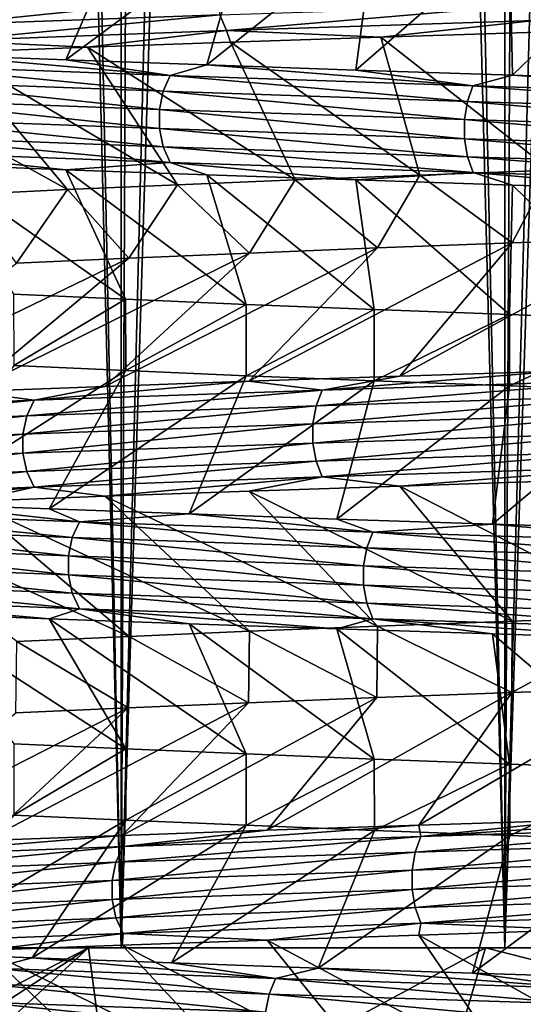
# Model space of a CAD drawing. Header units: metres. Extents: x -206 to 75, y -104 to 104.
# Tile 473 of 656: x -7.01 to -4.98, y -97.23 to -93.25. Entities that reach past the tile are written whole.
import ezdxf

# ---------------------------------------------------------------- set-up
doc = ezdxf.new("R2010")
doc.units = ezdxf.units.M
doc.layers.add('solid_01_1-CONSUMER_THERM_B_125288', color=7, linetype='CONTINUOUS')

msp = doc.modelspace()

# ---------------------------------------------------------------- linework, layer by layer
at = {"layer": 'solid_01_1-CONSUMER_THERM_B_125288'}
for points in [[(-5.839954, -66.670242, 36.33786), (-6.60177, -66.689018, 35.930511), (-6.599802, -97, 35.931637)], [(-5.839954, -66.670242, 36.33786), (-6.599802, -97, 35.931637), (-5.051296, -97, 36.695255)], [(-5.052819, -66.65136, 36.69463), (-5.839954, -66.670242, 36.33786), (-5.051296, -97, 36.695255)], [(-4.244166, -66.632355, 36.999081), (-5.052819, -66.65136, 36.69463), (-5.051296, -97, 36.695255)], [(-4.244166, -66.632355, 36.999081), (-5.051296, -97, 36.695255), (-3.416415, -97, 37.250221)], [(-7.335672, -66.707863, 35.473965), (-8.035554, -97, 34.972336), (-6.599802, -97, 35.931637)], [(-6.60177, -66.689018, 35.930511), (-7.335672, -66.707863, 35.473965), (-6.599802, -97, 35.931637)], [(-7.213043, -67.277962, 13.445046), (-6.599861, -97, 13.068396), (-8.0356, -97, 14.027699)], [(-7.213043, -67.277962, 13.445046), (-6.465989, -67.29705, 12.992133), (-6.599861, -97, 13.068396)], [(-6.465989, -67.29705, 12.992133), (-5.691119, -67.316277, 12.589871), (-6.599861, -97, 13.068396)], [(-5.691119, -67.316277, 12.589871), (-5.051363, -97, 12.304773), (-6.599861, -97, 13.068396)], [(-5.691119, -67.316277, 12.589871), (-4.890752, -67.335487, 12.239472), (-5.051363, -97, 12.304773)], [(-4.890752, -67.335487, 12.239472), (-4.069489, -67.354546, 11.94296), (-5.051363, -97, 12.304773)], [(-4.069489, -67.354546, 11.94296), (-3.416506, -97, 11.749804), (-5.051363, -97, 12.304773)], [(-6.582109, -92.856247, 17.929928), (-7.034412, -92.835686, 18.416658), (-7.359506, -93.396172, 17.236506)], [(-6.582109, -92.856247, 17.929928), (-7.359506, -93.396172, 17.236506), (-6.823453, -93.416687, 16.730478)], [(-6.09588, -92.876732, 17.47645), (-6.582109, -92.856247, 17.929928), (-6.823453, -93.416687, 16.730478)], [(-6.09588, -92.876732, 17.47645), (-6.823453, -93.416687, 16.730478), (-6.254491, -93.437187, 16.265385)], [(-5.578758, -92.897308, 17.059069), (-6.09588, -92.876732, 17.47645), (-6.254491, -93.437187, 16.265385)], [(-5.578758, -92.897308, 17.059069), (-6.254491, -93.437187, 16.265385), (-5.653071, -93.457787, 15.84167)], [(-5.033064, -92.918083, 16.679625), (-5.578758, -92.897308, 17.059069), (-5.653071, -93.457787, 15.84167)], [(-5.033064, -92.918083, 16.679625), (-5.653071, -93.457787, 15.84167), (-5.020918, -93.47847, 15.460626)], [(-4.461724, -92.938866, 16.340158), (-5.033064, -92.918083, 16.679625), (-5.020918, -93.47847, 15.460626)], [(-4.461724, -92.938866, 16.340158), (-5.020918, -93.47847, 15.460626), (-4.362541, -93.499115, 15.125165)], [(-7.344437, -93.202316, 31.963621), (-6.216105, -93.161377, 32.926575), (-7.3273, -93.275772, 31.946205)], [(-6.216105, -93.161377, 32.926575), (-6.201602, -93.234833, 32.906914), (-7.3273, -93.275772, 31.946205)], [(-6.201602, -93.234833, 32.906914), (-4.951858, -93.193893, 33.699181), (-6.174804, -93.29818, 32.870583)], [(-4.951858, -93.193893, 33.699181), (-4.930459, -93.257248, 33.659428), (-6.174804, -93.29818, 32.870583)], [(-7.3273, -93.275772, 31.946205), (-6.201602, -93.234833, 32.906914), (-7.295638, -93.339119, 31.91403)], [(-6.201602, -93.234833, 32.906914), (-6.174804, -93.29818, 32.870583), (-7.295638, -93.339119, 31.91403)], [(-6.174804, -93.29818, 32.870583), (-4.930459, -93.257248, 33.659428), (-5.552565, -93.324615, 33.223225)], [(-4.930459, -93.257248, 33.659428), (-4.919264, -93.304115, 33.595505), (-5.552565, -93.324615, 33.223225)], [(-7.295638, -93.339119, 31.91403), (-6.174804, -93.29818, 32.870583), (-6.736848, -93.36573, 32.344357)], [(-6.174804, -93.29818, 32.870583), (-6.159595, -93.345131, 32.805454), (-6.736848, -93.36573, 32.344357)], [(-6.174804, -93.29818, 32.870583), (-5.552565, -93.324615, 33.223225), (-6.159595, -93.345131, 32.805454)], [(-6.159595, -93.345131, 32.805454), (-5.552565, -93.324615, 33.223225), (-5.394771, -93.881157, 32.075386)], [(-5.552565, -93.324615, 33.223225), (-4.919264, -93.304115, 33.595505), (-4.866704, -93.861641, 32.424973)], [(-5.552565, -93.324615, 33.223225), (-4.866704, -93.861641, 32.424973), (-5.394771, -93.881157, 32.075386)], [(-7.295638, -93.339119, 31.91403), (-6.736848, -93.36573, 32.344357), (-7.279833, -93.386391, 31.84337)], [(-7.279833, -93.386391, 31.84337), (-6.736848, -93.36573, 32.344357), (-6.372573, -93.920357, 31.2735)], [(-6.736848, -93.36573, 32.344357), (-6.159595, -93.345131, 32.805454), (-5.897873, -93.900711, 31.690624)], [(-6.736848, -93.36573, 32.344357), (-5.897873, -93.900711, 31.690624), (-6.372573, -93.920357, 31.2735)], [(-6.159595, -93.345131, 32.805454), (-5.394771, -93.881157, 32.075386), (-5.897873, -93.900711, 31.690624)], [(-7.784535, -93.407051, 31.306362), (-7.279833, -93.386391, 31.84337), (-6.816836, -93.940071, 30.826195)], [(-7.784535, -93.407051, 31.306362), (-6.816836, -93.940071, 30.826195), (-7.2293, -93.959763, 30.350403)], [(-6.402884, -93.479874, 16.301609), (-7.359506, -93.396172, 17.236506), (-7.496563, -93.438934, 17.28891)], [(-6.402884, -93.479874, 16.301609), (-6.823453, -93.416687, 16.730478), (-7.359506, -93.396172, 17.236506)], [(-7.279833, -93.386391, 31.84337), (-6.372573, -93.920357, 31.2735), (-6.816836, -93.940071, 30.826195)], [(-7.496563, -93.438934, 17.28891), (-7.529025, -93.502335, 17.257685), (-6.43061, -93.543266, 16.266109)], [(-6.402884, -93.479874, 16.301609), (-7.496563, -93.438934, 17.28891), (-6.43061, -93.543266, 16.266109)], [(-6.402884, -93.479874, 16.301609), (-6.254491, -93.437187, 16.265385), (-6.823453, -93.416687, 16.730478)], [(-5.180059, -93.520805, 15.479693), (-6.254491, -93.437187, 16.265385), (-6.402884, -93.479874, 16.301609)], [(-5.180059, -93.520805, 15.479693), (-5.653071, -93.457787, 15.84167), (-6.254491, -93.437187, 16.265385)], [(-6.402884, -93.479874, 16.301609), (-6.43061, -93.543266, 16.266109), (-5.20249, -93.584206, 15.440635)], [(-5.180059, -93.520805, 15.479693), (-6.402884, -93.479874, 16.301609), (-5.20249, -93.584206, 15.440635)], [(-5.180059, -93.520805, 15.479693), (-5.020918, -93.47847, 15.460626), (-5.653071, -93.457787, 15.84167)], [(-3.853491, -93.561745, 14.838138), (-5.020918, -93.47847, 15.460626), (-5.180059, -93.520805, 15.479693)], [(-3.853491, -93.561745, 14.838138), (-4.362541, -93.499115, 15.125165), (-5.020918, -93.47847, 15.460626)], [(-7.529025, -93.502335, 17.257685), (-7.546558, -93.575829, 17.240816), (-6.445585, -93.61676, 16.246931)], [(-6.43061, -93.543266, 16.266109), (-7.529025, -93.502335, 17.257685), (-6.445585, -93.61676, 16.246931)], [(-5.180059, -93.520805, 15.479693), (-5.20249, -93.584206, 15.440635), (-3.870177, -93.625137, 14.796303)], [(-3.853491, -93.561745, 14.838138), (-5.180059, -93.520805, 15.479693), (-3.870177, -93.625137, 14.796303)], [(-6.43061, -93.543266, 16.266109), (-6.445585, -93.61676, 16.246931), (-5.214605, -93.6577, 15.419536)], [(-5.20249, -93.584206, 15.440635), (-6.43061, -93.543266, 16.266109), (-5.214605, -93.6577, 15.419536)], [(-7.546558, -93.575829, 17.240816), (-7.546512, -93.652618, 17.240858), (-6.445545, -93.693558, 16.246979)], [(-6.445585, -93.61676, 16.246931), (-7.546558, -93.575829, 17.240816), (-6.445545, -93.693558, 16.246979)], [(-5.20249, -93.584206, 15.440635), (-5.214605, -93.6577, 15.419536), (-3.87919, -93.698631, 14.773702)], [(-3.870177, -93.625137, 14.796303), (-5.20249, -93.584206, 15.440635), (-3.87919, -93.698631, 14.773702)], [(-6.445585, -93.61676, 16.246931), (-6.445545, -93.693558, 16.246979), (-5.214572, -93.734489, 15.419588)], [(-5.214605, -93.6577, 15.419536), (-6.445585, -93.61676, 16.246931), (-5.214572, -93.734489, 15.419588)], [(-7.546512, -93.652618, 17.240858), (-7.528895, -93.726082, 17.257801), (-6.430498, -93.767021, 16.266245)], [(-6.445545, -93.693558, 16.246979), (-7.546512, -93.652618, 17.240858), (-6.430498, -93.767021, 16.266245)], [(-5.214605, -93.6577, 15.419536), (-5.214572, -93.734489, 15.419588), (-3.879164, -93.775429, 14.773759)], [(-3.87919, -93.698631, 14.773702), (-5.214605, -93.6577, 15.419536), (-3.879164, -93.775429, 14.773759)], [(-7.528895, -93.726082, 17.257801), (-7.496371, -93.789413, 17.289087), (-6.402719, -93.830345, 16.301813)], [(-6.430498, -93.767021, 16.266245), (-7.528895, -93.726082, 17.257801), (-6.402719, -93.830345, 16.301813)], [(-6.445545, -93.693558, 16.246979), (-6.430498, -93.767021, 16.266245), (-5.202398, -93.807961, 15.440785)], [(-5.214572, -93.734489, 15.419588), (-6.445545, -93.693558, 16.246979), (-5.202398, -93.807961, 15.440785)], [(-6.430498, -93.767021, 16.266245), (-6.402719, -93.830345, 16.301813), (-5.179925, -93.871284, 15.479918)], [(-5.202398, -93.807961, 15.440785), (-6.430498, -93.767021, 16.266245), (-5.179925, -93.871284, 15.479918)], [(-5.214572, -93.734489, 15.419588), (-5.202398, -93.807961, 15.440785), (-3.870107, -93.8489, 14.796464)], [(-3.879164, -93.775429, 14.773759), (-5.214572, -93.734489, 15.419588), (-3.870107, -93.8489, 14.796464)], [(-7.496371, -93.789413, 17.289087), (-7.359511, -93.839317, 17.236511), (-6.823445, -93.859978, 16.730473)], [(-6.402719, -93.830345, 16.301813), (-7.496371, -93.789413, 17.289087), (-6.823445, -93.859978, 16.730473)], [(-5.202398, -93.807961, 15.440785), (-5.179925, -93.871284, 15.479918), (-3.85339, -93.912216, 14.83838)], [(-3.870107, -93.8489, 14.796464), (-5.202398, -93.807961, 15.440785), (-3.85339, -93.912216, 14.83838)], [(-7.359511, -93.839317, 17.236511), (-7.034665, -94.361786, 18.41695), (-6.582357, -94.3825, 17.930178)], [(-6.823445, -93.859978, 16.730473), (-7.359511, -93.839317, 17.236511), (-6.582357, -94.3825, 17.930178)], [(-6.402719, -93.830345, 16.301813), (-6.823445, -93.859978, 16.730473), (-6.254479, -93.880539, 16.265375)], [(-6.402719, -93.830345, 16.301813), (-6.254479, -93.880539, 16.265375), (-5.653064, -93.901039, 15.841664)], [(-5.179925, -93.871284, 15.479918), (-6.402719, -93.830345, 16.301813), (-5.653064, -93.901039, 15.841664)], [(-6.823445, -93.859978, 16.730473), (-6.582357, -94.3825, 17.930178), (-6.096144, -94.403313, 17.476681)], [(-6.254479, -93.880539, 16.265375), (-6.823445, -93.859978, 16.730473), (-6.096144, -94.403313, 17.476681)], [(-6.254479, -93.880539, 16.265375), (-6.096144, -94.403313, 17.476681), (-5.579033, -94.424004, 17.059275)], [(-5.653064, -93.901039, 15.841664), (-6.254479, -93.880539, 16.265375), (-5.579033, -94.424004, 17.059275)], [(-5.565739, -94.175659, 31.950674), (-5.897873, -93.900711, 31.690624), (-5.394771, -93.881157, 32.075386)], [(-5.179925, -93.871284, 15.479918), (-5.653064, -93.901039, 15.841664), (-5.02093, -93.921585, 15.46063)], [(-5.565739, -94.175659, 31.950674), (-5.394771, -93.881157, 32.075386), (-5.02236, -94.154968, 32.327255)], [(-5.02236, -94.154968, 32.327255), (-5.394771, -93.881157, 32.075386), (-4.866704, -93.861641, 32.424973)], [(-5.179925, -93.871284, 15.479918), (-5.02093, -93.921585, 15.46063), (-4.362564, -93.942215, 15.125176)], [(-3.85339, -93.912216, 14.83838), (-5.179925, -93.871284, 15.479918), (-4.362564, -93.942215, 15.125176)], [(-5.02236, -94.154968, 32.327255), (-4.866704, -93.861641, 32.424973), (-4.454109, -94.134453, 32.664001)], [(-6.568721, -94.216927, 31.083456), (-6.816836, -93.940071, 30.826195), (-6.372573, -93.920357, 31.2735)], [(-6.568721, -94.216927, 31.083456), (-6.372573, -93.920357, 31.2735), (-6.082061, -94.196342, 31.535519)], [(-6.082061, -94.196342, 31.535519), (-6.372573, -93.920357, 31.2735), (-5.897873, -93.900711, 31.690624)], [(-6.082061, -94.196342, 31.535519), (-5.897873, -93.900711, 31.690624), (-5.565739, -94.175659, 31.950674)], [(-5.653064, -93.901039, 15.841664), (-5.579033, -94.424004, 17.059275), (-5.033338, -94.444519, 16.679802)], [(-5.02093, -93.921585, 15.46063), (-5.653064, -93.901039, 15.841664), (-5.033338, -94.444519, 16.679802)], [(-5.02093, -93.921585, 15.46063), (-5.033338, -94.444519, 16.679802), (-4.461993, -94.465012, 16.340305)], [(-4.362564, -93.942215, 15.125176), (-5.02093, -93.921585, 15.46063), (-4.461993, -94.465012, 16.340305)], [(-7.022182, -94.237411, 30.597456), (-7.2293, -93.959763, 30.350403), (-6.816836, -93.940071, 30.826195)], [(-7.022182, -94.237411, 30.597456), (-6.816836, -93.940071, 30.826195), (-6.568721, -94.216927, 31.083456)], [(-5.02236, -94.154968, 32.327255), (-5.474915, -94.693016, 33.272255), (-6.084896, -94.713638, 32.860435)], [(-5.565739, -94.175659, 31.950674), (-5.02236, -94.154968, 32.327255), (-6.084896, -94.713638, 32.860435)], [(-4.454109, -94.134453, 32.664001), (-4.838365, -94.672508, 33.638725), (-5.474915, -94.693016, 33.272255)], [(-5.02236, -94.154968, 32.327255), (-4.454109, -94.134453, 32.664001), (-5.474915, -94.693016, 33.272255)], [(-6.082061, -94.196342, 31.535519), (-6.666002, -94.734322, 32.404667), (-7.213684, -94.754959, 31.908272)], [(-6.568721, -94.216927, 31.083456), (-6.082061, -94.196342, 31.535519), (-7.213684, -94.754959, 31.908272)], [(-5.565739, -94.175659, 31.950674), (-6.084896, -94.713638, 32.860435), (-6.666002, -94.734322, 32.404667)], [(-6.082061, -94.196342, 31.535519), (-5.565739, -94.175659, 31.950674), (-6.666002, -94.734322, 32.404667)], [(-6.568721, -94.216927, 31.083456), (-7.213684, -94.754959, 31.908272), (-7.723838, -94.775505, 31.375023)], [(-7.022182, -94.237411, 30.597456), (-6.568721, -94.216927, 31.083456), (-7.723838, -94.775505, 31.375023)], [(-7.034261, -94.649971, 18.416483), (-6.582357, -94.3825, 17.930178), (-7.034665, -94.361786, 18.41695)], [(-6.582099, -94.67057, 17.929918), (-6.582357, -94.3825, 17.930178), (-7.034261, -94.649971, 18.416483)], [(-6.582099, -94.67057, 17.929918), (-6.096144, -94.403313, 17.476681), (-6.582357, -94.3825, 17.930178)], [(-6.096053, -94.691055, 17.476601), (-6.096144, -94.403313, 17.476681), (-6.582099, -94.67057, 17.929918)], [(-6.096053, -94.691055, 17.476601), (-5.579033, -94.424004, 17.059275), (-6.096144, -94.403313, 17.476681)], [(-5.578787, -94.711586, 17.05909), (-5.579033, -94.424004, 17.059275), (-6.096053, -94.691055, 17.476601)], [(-5.578787, -94.711586, 17.05909), (-5.033338, -94.444519, 16.679802), (-5.579033, -94.424004, 17.059275)], [(-5.032782, -94.732338, 16.679443), (-5.033338, -94.444519, 16.679802), (-5.578787, -94.711586, 17.05909)], [(-5.032782, -94.732338, 16.679443), (-4.461993, -94.465012, 16.340305), (-5.033338, -94.444519, 16.679802)], [(-4.461521, -94.753128, 16.340048), (-4.461993, -94.465012, 16.340305), (-5.032782, -94.732338, 16.679443)], [(-6.582099, -94.67057, 17.929918), (-7.034261, -94.649971, 18.416483), (-7.424067, -95.207901, 17.302589)], [(-6.582099, -94.67057, 17.929918), (-7.424067, -95.207901, 17.302589), (-6.891512, -95.22847, 16.790894)], [(-6.096053, -94.691055, 17.476601), (-6.582099, -94.67057, 17.929918), (-6.891512, -95.22847, 16.790894)], [(-5.78863, -94.748878, 33.142857), (-5.474915, -94.693016, 33.272255), (-4.838365, -94.672508, 33.638725)], [(-5.78863, -94.748878, 33.142857), (-4.838365, -94.672508, 33.638725), (-4.509456, -94.707947, 33.873848)], [(-6.951441, -94.789818, 32.237831), (-6.666002, -94.734322, 32.404667), (-6.084896, -94.713638, 32.860435)], [(-6.951441, -94.789818, 32.237831), (-6.084896, -94.713638, 32.860435), (-5.78863, -94.748878, 33.142857)], [(-6.096053, -94.691055, 17.476601), (-6.891512, -95.22847, 16.790894), (-6.326274, -95.248947, 16.320427)], [(-5.578787, -94.711586, 17.05909), (-6.096053, -94.691055, 17.476601), (-6.326274, -95.248947, 16.320427)], [(-5.578787, -94.711586, 17.05909), (-6.326274, -95.248947, 16.320427), (-5.729654, -95.269485, 15.892052)], [(-5.78863, -94.748878, 33.142857), (-6.084896, -94.713638, 32.860435), (-5.474915, -94.693016, 33.272255)], [(-4.509456, -94.707947, 33.873848), (-4.52897, -94.771286, 33.914413), (-5.813679, -94.812225, 33.180256)], [(-5.78863, -94.748878, 33.142857), (-4.509456, -94.707947, 33.873848), (-5.813679, -94.812225, 33.180256)], [(-5.032782, -94.732338, 16.679443), (-5.578787, -94.711586, 17.05909), (-5.729654, -95.269485, 15.892052)], [(-7.97545, -94.83075, 31.178308), (-7.213684, -94.754959, 31.908272), (-6.951441, -94.789818, 32.237831)], [(-6.951441, -94.789818, 32.237831), (-7.213684, -94.754959, 31.908272), (-6.666002, -94.734322, 32.404667)], [(-5.78863, -94.748878, 33.142857), (-5.813679, -94.812225, 33.180256), (-6.981521, -94.853157, 32.271313)], [(-6.951441, -94.789818, 32.237831), (-5.78863, -94.748878, 33.142857), (-6.981521, -94.853157, 32.271313)], [(-5.032782, -94.732338, 16.679443), (-5.729654, -95.269485, 15.892052), (-5.101588, -95.290146, 15.505837)], [(-4.461521, -94.753128, 16.340048), (-5.032782, -94.732338, 16.679443), (-5.101588, -95.290146, 15.505837)], [(-4.461521, -94.753128, 16.340048), (-5.101588, -95.290146, 15.505837), (-4.446259, -95.310822, 15.164596)], [(-6.951441, -94.789818, 32.237831), (-6.981521, -94.853157, 32.271313), (-8.009959, -94.894089, 31.207207)], [(-7.97545, -94.83075, 31.178308), (-6.951441, -94.789818, 32.237831), (-8.009959, -94.894089, 31.207207)], [(-4.52897, -94.771286, 33.914413), (-4.539528, -94.84481, 33.936359), (-5.827232, -94.88575, 33.200493)], [(-5.813679, -94.812225, 33.180256), (-4.52897, -94.771286, 33.914413), (-5.827232, -94.88575, 33.200493)], [(-5.813679, -94.812225, 33.180256), (-5.827232, -94.88575, 33.200493), (-6.997797, -94.926682, 32.289429)], [(-6.981521, -94.853157, 32.271313), (-5.813679, -94.812225, 33.180256), (-6.997797, -94.926682, 32.289429)], [(-6.981521, -94.853157, 32.271313), (-6.997797, -94.926682, 32.289429), (-8.028634, -94.967621, 31.222841)], [(-8.009959, -94.894089, 31.207207), (-6.981521, -94.853157, 32.271313), (-8.028634, -94.967621, 31.222841)], [(-5.827232, -94.88575, 33.200493), (-4.539528, -94.84481, 33.936359), (-5.827199, -94.962585, 33.200436)], [(-4.539528, -94.84481, 33.936359), (-4.539503, -94.921654, 33.936298), (-5.827199, -94.962585, 33.200436)], [(-6.997797, -94.926682, 32.289429), (-5.827232, -94.88575, 33.200493), (-6.997756, -95.003525, 32.289379)], [(-5.827232, -94.88575, 33.200493), (-5.827199, -94.962585, 33.200436), (-6.997756, -95.003525, 32.289379)], [(-5.827199, -94.962585, 33.200436), (-4.539503, -94.921654, 33.936298), (-5.813582, -95.036087, 33.180103)], [(-4.539503, -94.921654, 33.936298), (-4.528896, -94.995148, 33.914249), (-5.813582, -95.036087, 33.180103)], [(-8.028634, -94.967621, 31.222841), (-6.997797, -94.926682, 32.289429), (-8.028586, -95.044464, 31.222797)], [(-6.997797, -94.926682, 32.289429), (-6.997756, -95.003525, 32.289379), (-8.028586, -95.044464, 31.222797)], [(-6.997756, -95.003525, 32.289379), (-5.827199, -94.962585, 33.200436), (-6.981403, -95.077026, 32.271175)], [(-5.827199, -94.962585, 33.200436), (-5.813582, -95.036087, 33.180103), (-6.981403, -95.077026, 32.271175)], [(-5.813582, -95.036087, 33.180103), (-4.528896, -94.995148, 33.914249), (-5.788487, -95.09935, 33.142635)], [(-4.528896, -94.995148, 33.914249), (-4.509346, -95.058411, 33.873611), (-5.788487, -95.09935, 33.142635)], [(-8.028586, -95.044464, 31.222797), (-6.997756, -95.003525, 32.289379), (-8.009824, -95.117966, 31.207085)], [(-6.997756, -95.003525, 32.289379), (-6.981403, -95.077026, 32.271175), (-8.009824, -95.117966, 31.207085)], [(-6.981403, -95.077026, 32.271175), (-5.813582, -95.036087, 33.180103), (-6.951268, -95.140282, 32.237633)], [(-5.813582, -95.036087, 33.180103), (-5.788487, -95.09935, 33.142635), (-6.951268, -95.140282, 32.237633)], [(-8.009824, -95.117966, 31.207085), (-6.981403, -95.077026, 32.271175), (-7.97525, -95.181221, 31.178135)], [(-6.981403, -95.077026, 32.271175), (-6.951268, -95.140282, 32.237633), (-7.97525, -95.181221, 31.178135)], [(-5.788487, -95.09935, 33.142635), (-4.509346, -95.058411, 33.873611), (-5.474897, -95.136353, 33.272266)], [(-4.509346, -95.058411, 33.873611), (-4.838346, -95.115822, 33.638737), (-5.474897, -95.136353, 33.272266)], [(-6.951268, -95.140282, 32.237633), (-5.788487, -95.09935, 33.142635), (-6.665956, -95.177422, 32.404705)], [(-5.788487, -95.09935, 33.142635), (-6.084867, -95.156853, 32.860455), (-6.665956, -95.177422, 32.404705)], [(-5.788487, -95.09935, 33.142635), (-5.474897, -95.136353, 33.272266), (-6.084867, -95.156853, 32.860455)], [(-5.474897, -95.136353, 33.272266), (-4.838346, -95.115822, 33.638737), (-4.454301, -95.661125, 32.663895)], [(-7.97525, -95.181221, 31.178135), (-6.951268, -95.140282, 32.237633), (-7.723812, -95.21875, 31.37505)], [(-6.951268, -95.140282, 32.237633), (-7.213638, -95.198067, 31.908316), (-7.723812, -95.21875, 31.37505)], [(-6.951268, -95.140282, 32.237633), (-6.665956, -95.177422, 32.404705), (-7.213638, -95.198067, 31.908316)], [(-6.665956, -95.177422, 32.404705), (-6.084867, -95.156853, 32.860455), (-5.565766, -95.702003, 31.950655)], [(-6.084867, -95.156853, 32.860455), (-5.474897, -95.136353, 33.272266), (-5.022463, -95.681641, 32.327187)], [(-6.084867, -95.156853, 32.860455), (-5.022463, -95.681641, 32.327187), (-5.565766, -95.702003, 31.950655)], [(-5.474897, -95.136353, 33.272266), (-4.454301, -95.661125, 32.663895), (-5.022463, -95.681641, 32.327187)], [(-7.723812, -95.21875, 31.37505), (-7.213638, -95.198067, 31.908316), (-6.568687, -95.743134, 31.08349)], [(-7.213638, -95.198067, 31.908316), (-6.665956, -95.177422, 32.404705), (-6.082038, -95.722466, 31.53554)], [(-7.213638, -95.198067, 31.908316), (-6.082038, -95.722466, 31.53554), (-6.568687, -95.743134, 31.08349)], [(-6.665956, -95.177422, 32.404705), (-5.565766, -95.702003, 31.950655), (-6.082038, -95.722466, 31.53554)], [(-6.768394, -95.281044, 16.600964), (-7.424067, -95.207901, 17.302589), (-7.816298, -95.240112, 17.636894)], [(-7.723812, -95.21875, 31.37505), (-6.568687, -95.743134, 31.08349), (-7.022158, -95.763931, 30.597483)], [(-6.768394, -95.281044, 16.600964), (-6.891512, -95.22847, 16.790894), (-7.424067, -95.207901, 17.302589)], [(-6.768394, -95.281044, 16.600964), (-6.326274, -95.248947, 16.320427), (-6.891512, -95.22847, 16.790894)], [(-7.816298, -95.240112, 17.636894), (-7.850113, -95.303429, 17.607204), (-6.797674, -95.344368, 16.566792)], [(-6.768394, -95.281044, 16.600964), (-7.816298, -95.240112, 17.636894), (-6.797674, -95.344368, 16.566792)], [(-5.584536, -95.321983, 15.723974), (-6.326274, -95.248947, 16.320427), (-6.768394, -95.281044, 16.600964)], [(-5.584536, -95.321983, 15.723974), (-5.729654, -95.269485, 15.892052), (-6.326274, -95.248947, 16.320427)], [(-5.584536, -95.321983, 15.723974), (-5.101588, -95.290146, 15.505837), (-5.729654, -95.269485, 15.892052)], [(-7.850113, -95.303429, 17.607204), (-7.868418, -95.376968, 17.591129), (-6.813526, -95.417908, 16.54829)], [(-6.797674, -95.344368, 16.566792), (-7.850113, -95.303429, 17.607204), (-6.813526, -95.417908, 16.54829)], [(-6.768394, -95.281044, 16.600964), (-6.797674, -95.344368, 16.566792), (-5.608695, -95.3853, 15.686009)], [(-5.584536, -95.321983, 15.723974), (-6.768394, -95.281044, 16.600964), (-5.608695, -95.3853, 15.686009)], [(-4.288257, -95.362915, 15.02331), (-5.101588, -95.290146, 15.505837), (-5.584536, -95.321983, 15.723974)], [(-4.288257, -95.362915, 15.02331), (-4.446259, -95.310822, 15.164596), (-5.101588, -95.290146, 15.505837)], [(-6.797674, -95.344368, 16.566792), (-6.813526, -95.417908, 16.54829), (-5.621774, -95.458839, 15.665454)], [(-5.608695, -95.3853, 15.686009), (-6.797674, -95.344368, 16.566792), (-5.621774, -95.458839, 15.665454)], [(-5.584536, -95.321983, 15.723974), (-5.608695, -95.3853, 15.686009), (-4.306808, -95.426231, 14.982315)], [(-4.288257, -95.362915, 15.02331), (-5.584536, -95.321983, 15.723974), (-4.306808, -95.426231, 14.982315)], [(-7.868418, -95.376968, 17.591129), (-7.868368, -95.453827, 17.591169), (-6.813481, -95.494766, 16.548338)], [(-6.813526, -95.417908, 16.54829), (-7.868418, -95.376968, 17.591129), (-6.813481, -95.494766, 16.548338)], [(-5.608695, -95.3853, 15.686009), (-5.621774, -95.458839, 15.665454), (-4.316851, -95.499779, 14.960117)], [(-4.306808, -95.426231, 14.982315), (-5.608695, -95.3853, 15.686009), (-4.316851, -95.499779, 14.960117)], [(-6.813526, -95.417908, 16.54829), (-6.813481, -95.494766, 16.548338), (-5.621737, -95.535698, 15.665507)], [(-5.621774, -95.458839, 15.665454), (-6.813526, -95.417908, 16.54829), (-5.621737, -95.535698, 15.665507)], [(-7.868368, -95.453827, 17.591169), (-7.849972, -95.527344, 17.607321), (-6.797551, -95.568275, 16.566927)], [(-6.813481, -95.494766, 16.548338), (-7.868368, -95.453827, 17.591169), (-6.797551, -95.568275, 16.566927)], [(-5.621774, -95.458839, 15.665454), (-5.621737, -95.535698, 15.665507), (-4.316822, -95.576637, 14.960176)], [(-4.316851, -95.499779, 14.960117), (-5.621774, -95.458839, 15.665454), (-4.316822, -95.576637, 14.960176)], [(-6.813481, -95.494766, 16.548338), (-6.797551, -95.568275, 16.566927), (-5.608592, -95.609215, 15.686162)], [(-5.621737, -95.535698, 15.665507), (-6.813481, -95.494766, 16.548338), (-5.608592, -95.609215, 15.686162)], [(-7.849972, -95.527344, 17.607321), (-7.816096, -95.590576, 17.637066), (-6.768218, -95.631508, 16.60116)], [(-6.797551, -95.568275, 16.566927), (-7.849972, -95.527344, 17.607321), (-6.768218, -95.631508, 16.60116)], [(-5.621737, -95.535698, 15.665507), (-5.608592, -95.609215, 15.686162), (-4.306728, -95.650154, 14.982481)], [(-4.316822, -95.576637, 14.960176), (-5.621737, -95.535698, 15.665507), (-4.306728, -95.650154, 14.982481)], [(-7.816096, -95.590576, 17.637066), (-7.424114, -95.651001, 17.302637), (-6.891541, -95.671692, 16.79092)], [(-6.768218, -95.631508, 16.60116), (-7.816096, -95.590576, 17.637066), (-6.891541, -95.671692, 16.79092)], [(-6.797551, -95.568275, 16.566927), (-6.768218, -95.631508, 16.60116), (-5.584391, -95.672447, 15.724195)], [(-5.608592, -95.609215, 15.686162), (-6.797551, -95.568275, 16.566927), (-5.584391, -95.672447, 15.724195)], [(-6.768218, -95.631508, 16.60116), (-6.891541, -95.671692, 16.79092), (-6.326287, -95.692299, 16.320436)], [(-6.768218, -95.631508, 16.60116), (-6.326287, -95.692299, 16.320436), (-5.729664, -95.712791, 15.892057)], [(-5.584391, -95.672447, 15.724195), (-6.768218, -95.631508, 16.60116), (-5.729664, -95.712791, 15.892057)], [(-5.608592, -95.609215, 15.686162), (-5.584391, -95.672447, 15.724195), (-4.288144, -95.713379, 15.02355)], [(-4.306728, -95.650154, 14.982481), (-5.608592, -95.609215, 15.686162), (-4.288144, -95.713379, 15.02355)], [(-7.424114, -95.651001, 17.302637), (-7.03405, -96.176109, 18.416239), (-6.581838, -96.19677, 17.929657)], [(-6.891541, -95.671692, 16.79092), (-7.424114, -95.651001, 17.302637), (-6.581838, -96.19677, 17.929657)], [(-6.891541, -95.671692, 16.79092), (-6.581838, -96.19677, 17.929657), (-6.095792, -96.217567, 17.476374)], [(-6.326287, -95.692299, 16.320436), (-6.891541, -95.671692, 16.79092), (-6.095792, -96.217567, 17.476374)], [(-5.584391, -95.672447, 15.724195), (-5.729664, -95.712791, 15.892057), (-5.101606, -95.733315, 15.505846)], [(-5.584391, -95.672447, 15.724195), (-5.101606, -95.733315, 15.505846), (-4.446294, -95.753906, 15.164612)], [(-4.288144, -95.713379, 15.02355), (-5.584391, -95.672447, 15.724195), (-4.446294, -95.753906, 15.164612)], [(-5.02273, -95.969246, 32.327015), (-5.022463, -95.681641, 32.327187), (-4.454301, -95.661125, 32.663895)], [(-5.02273, -95.969246, 32.327015), (-4.454301, -95.661125, 32.663895), (-4.451464, -95.948677, 32.665443)], [(-6.326287, -95.692299, 16.320436), (-6.095792, -96.217567, 17.476374), (-5.578514, -96.238319, 17.058886)], [(-5.729664, -95.712791, 15.892057), (-6.326287, -95.692299, 16.320436), (-5.578514, -96.238319, 17.058886)], [(-5.568539, -95.990005, 31.948582), (-6.082038, -95.722466, 31.53554), (-5.565766, -95.702003, 31.950655)], [(-5.729664, -95.712791, 15.892057), (-5.578514, -96.238319, 17.058886), (-5.032497, -96.258881, 16.67926)], [(-5.101606, -95.733315, 15.505846), (-5.729664, -95.712791, 15.892057), (-5.032497, -96.258881, 16.67926)], [(-5.568539, -95.990005, 31.948582), (-5.565766, -95.702003, 31.950655), (-5.02273, -95.969246, 32.327015)], [(-5.02273, -95.969246, 32.327015), (-5.565766, -95.702003, 31.950655), (-5.022463, -95.681641, 32.327187)], [(-6.572331, -96.031403, 31.079853), (-7.022158, -95.763931, 30.597483), (-6.568687, -95.743134, 31.08349)], [(-6.572331, -96.031403, 31.079853), (-6.568687, -95.743134, 31.08349), (-6.085947, -96.010773, 31.532158)], [(-6.085947, -96.010773, 31.532158), (-6.568687, -95.743134, 31.08349), (-6.082038, -95.722466, 31.53554)], [(-6.085947, -96.010773, 31.532158), (-6.082038, -95.722466, 31.53554), (-5.568539, -95.990005, 31.948582)], [(-5.101606, -95.733315, 15.505846), (-5.032497, -96.258881, 16.67926), (-4.461215, -96.279358, 16.33988)], [(-4.446294, -95.753906, 15.164612), (-5.101606, -95.733315, 15.505846), (-4.461215, -96.279358, 16.33988)], [(-7.025046, -96.05188, 30.594154), (-7.022158, -95.763931, 30.597483), (-6.572331, -96.031403, 31.079853)], [(-4.451464, -95.948677, 32.665443), (-4.757998, -96.484291, 33.680721), (-5.398463, -96.504784, 33.319538)], [(-5.02273, -95.969246, 32.327015), (-4.451464, -95.948677, 32.665443), (-5.398463, -96.504784, 33.319538)], [(-5.568539, -95.990005, 31.948582), (-6.011443, -96.52536, 32.913521), (-6.595772, -96.546036, 32.463428)], [(-6.085947, -96.010773, 31.532158), (-5.568539, -95.990005, 31.948582), (-6.595772, -96.546036, 32.463428)], [(-5.02273, -95.969246, 32.327015), (-5.398463, -96.504784, 33.319538), (-6.011443, -96.52536, 32.913521)], [(-5.568539, -95.990005, 31.948582), (-5.02273, -95.969246, 32.327015), (-6.011443, -96.52536, 32.913521)], [(-6.572331, -96.031403, 31.079853), (-7.147559, -96.566689, 31.972046), (-7.662988, -96.58728, 31.442654)], [(-7.025046, -96.05188, 30.594154), (-6.572331, -96.031403, 31.079853), (-7.662988, -96.58728, 31.442654)], [(-6.085947, -96.010773, 31.532158), (-6.595772, -96.546036, 32.463428), (-7.147559, -96.566689, 31.972046)], [(-6.572331, -96.031403, 31.079853), (-6.085947, -96.010773, 31.532158), (-7.147559, -96.566689, 31.972046)], [(-7.033713, -96.464264, 18.41585), (-6.581838, -96.19677, 17.929657), (-7.03405, -96.176109, 18.416239)], [(-6.581212, -96.484917, 17.929029), (-6.581838, -96.19677, 17.929657), (-7.033713, -96.464264, 18.41585)], [(-6.581212, -96.484917, 17.929029), (-6.095792, -96.217567, 17.476374), (-6.581838, -96.19677, 17.929657)], [(-6.095251, -96.505417, 17.475904), (-6.095792, -96.217567, 17.476374), (-6.581212, -96.484917, 17.929029)], [(-6.095251, -96.505417, 17.475904), (-5.578514, -96.238319, 17.058886), (-6.095792, -96.217567, 17.476374)], [(-5.577921, -96.525917, 17.058441), (-5.578514, -96.238319, 17.058886), (-6.095251, -96.505417, 17.475904)], [(-5.577921, -96.525917, 17.058441), (-5.032497, -96.258881, 16.67926), (-5.578514, -96.238319, 17.058886)], [(-5.031672, -96.546623, 16.67873), (-5.032497, -96.258881, 16.67926), (-5.577921, -96.525917, 17.058441)], [(-5.031672, -96.546623, 16.67873), (-4.461215, -96.279358, 16.33988), (-5.032497, -96.258881, 16.67926)], [(-4.460309, -96.567421, 16.339384), (-4.461215, -96.279358, 16.33988), (-5.031672, -96.546623, 16.67873)], [(-6.581212, -96.484917, 17.929029), (-7.033713, -96.464264, 18.41585), (-7.48789, -97.019623, 17.369045)], [(-5.390316, -96.550056, 33.396919), (-4.757998, -96.484291, 33.680721), (-4.091229, -96.463753, 33.996414)], [(-5.390316, -96.550056, 33.396919), (-4.091229, -96.463753, 33.996414), (-4.078973, -96.509117, 34.06871)], [(-6.581212, -96.484917, 17.929029), (-7.48789, -97.019623, 17.369045), (-6.959742, -97.040215, 16.852551)], [(-6.095251, -96.505417, 17.475904), (-6.581212, -96.484917, 17.929029), (-6.959742, -97.040215, 16.852551)], [(-6.095251, -96.505417, 17.475904), (-6.959742, -97.040215, 16.852551), (-6.39743, -97.06073, 16.37603)], [(-6.592907, -96.590988, 32.545685), (-6.011443, -96.52536, 32.913521), (-5.398463, -96.504784, 33.319538)], [(-6.592907, -96.590988, 32.545685), (-5.398463, -96.504784, 33.319538), (-5.390316, -96.550056, 33.396919)], [(-5.577921, -96.525917, 17.058441), (-6.095251, -96.505417, 17.475904), (-6.39743, -97.06073, 16.37603)], [(-4.078973, -96.509117, 34.06871), (-4.096607, -96.572388, 34.110081), (-5.413619, -96.613319, 33.435383)], [(-5.390316, -96.550056, 33.396919), (-4.078973, -96.509117, 34.06871), (-5.413619, -96.613319, 33.435383)], [(-5.390316, -96.550056, 33.396919), (-5.398463, -96.504784, 33.319538), (-4.757998, -96.484291, 33.680721)], [(-7.663709, -96.631927, 31.533377), (-7.147559, -96.566689, 31.972046), (-6.595772, -96.546036, 32.463428)], [(-7.663709, -96.631927, 31.533377), (-6.595772, -96.546036, 32.463428), (-6.592907, -96.590988, 32.545685)], [(-5.390316, -96.550056, 33.396919), (-5.413619, -96.613319, 33.435383), (-6.621408, -96.654251, 32.580467)], [(-6.592907, -96.590988, 32.545685), (-5.390316, -96.550056, 33.396919), (-6.621408, -96.654251, 32.580467)], [(-6.592907, -96.590988, 32.545685), (-6.595772, -96.546036, 32.463428), (-6.011443, -96.52536, 32.913521)], [(-5.577921, -96.525917, 17.058441), (-6.39743, -97.06073, 16.37603), (-5.804679, -97.081223, 15.942384)], [(-5.031672, -96.546623, 16.67873), (-5.577921, -96.525917, 17.058441), (-5.804679, -97.081223, 15.942384)], [(-5.031672, -96.546623, 16.67873), (-5.804679, -97.081223, 15.942384), (-5.181377, -97.101837, 15.551467)], [(-4.460309, -96.567421, 16.339384), (-5.031672, -96.546623, 16.67873), (-5.181377, -97.101837, 15.551467)], [(-4.096607, -96.572388, 34.110081), (-4.106171, -96.645958, 34.132511), (-5.426257, -96.686897, 33.456242)], [(-5.413619, -96.613319, 33.435383), (-4.096607, -96.572388, 34.110081), (-5.426257, -96.686897, 33.456242)], [(-4.460309, -96.567421, 16.339384), (-5.181377, -97.101837, 15.551467), (-4.529359, -97.122528, 15.20461)], [(-6.592907, -96.590988, 32.545685), (-6.621408, -96.654251, 32.580467), (-7.696838, -96.695183, 31.563782)], [(-7.663709, -96.631927, 31.533377), (-6.592907, -96.590988, 32.545685), (-7.696838, -96.695183, 31.563782)], [(-5.413619, -96.613319, 33.435383), (-5.426257, -96.686897, 33.456242), (-6.636866, -96.727829, 32.599327)], [(-6.621408, -96.654251, 32.580467), (-5.413619, -96.613319, 33.435383), (-6.636866, -96.727829, 32.599327)], [(-6.621408, -96.654251, 32.580467), (-6.636866, -96.727829, 32.599327), (-7.714807, -96.768761, 31.580271)], [(-7.696838, -96.695183, 31.563782), (-6.621408, -96.654251, 32.580467), (-7.714807, -96.768761, 31.580271)], [(-5.426257, -96.686897, 33.456242), (-4.106171, -96.645958, 34.132511), (-5.426224, -96.763802, 33.456181)], [(-4.106171, -96.645958, 34.132511), (-4.106147, -96.722862, 34.132446), (-5.426224, -96.763802, 33.456181)], [(-6.636866, -96.727829, 32.599327), (-5.426257, -96.686897, 33.456242), (-6.636826, -96.804733, 32.599274)], [(-5.426257, -96.686897, 33.456242), (-5.426224, -96.763802, 33.456181), (-6.636826, -96.804733, 32.599274)], [(-7.714807, -96.768761, 31.580271), (-6.636866, -96.727829, 32.599327), (-7.714759, -96.845673, 31.580223)], [(-6.636866, -96.727829, 32.599327), (-6.636826, -96.804733, 32.599274), (-7.714759, -96.845673, 31.580223)], [(-5.426224, -96.763802, 33.456181), (-4.106147, -96.722862, 34.132446), (-5.413525, -96.837341, 33.435219)], [(-4.106147, -96.722862, 34.132446), (-4.096538, -96.79641, 34.109901), (-5.413525, -96.837341, 33.435219)], [(-6.636826, -96.804733, 32.599274), (-5.426224, -96.763802, 33.456181), (-6.621292, -96.878281, 32.580318)], [(-5.426224, -96.763802, 33.456181), (-5.413525, -96.837341, 33.435219), (-6.621292, -96.878281, 32.580318)], [(-7.714759, -96.845673, 31.580223), (-6.636826, -96.804733, 32.599274), (-7.696702, -96.91922, 31.56365)], [(-6.636826, -96.804733, 32.599274), (-6.621292, -96.878281, 32.580318), (-7.696702, -96.91922, 31.56365)], [(-5.413525, -96.837341, 33.435219), (-4.096538, -96.79641, 34.109901), (-5.390182, -96.900513, 33.39669)], [(-4.096538, -96.79641, 34.109901), (-4.078872, -96.859573, 34.068462), (-5.390182, -96.900513, 33.39669)], [(-6.621292, -96.878281, 32.580318), (-5.413525, -96.837341, 33.435219), (-6.592741, -96.941444, 32.545475)], [(-5.413525, -96.837341, 33.435219), (-5.390182, -96.900513, 33.39669), (-6.592741, -96.941444, 32.545475)], [(-5.390182, -96.900513, 33.39669), (-4.078872, -96.859573, 34.068462), (-4.75799, -96.927551, 33.680725)], [(-7.696702, -96.91922, 31.56365), (-6.621292, -96.878281, 32.580318), (-7.663515, -96.982384, 31.533194)], [(-6.621292, -96.878281, 32.580318), (-6.592741, -96.941444, 32.545475), (-7.663515, -96.982384, 31.533194)], [(-6.592741, -96.941444, 32.545475), (-5.390182, -96.900513, 33.39669), (-6.011446, -96.968636, 32.913521)], [(-5.390182, -96.900513, 33.39669), (-5.398466, -96.948135, 33.319534), (-6.011446, -96.968636, 32.913521)], [(-5.390182, -96.900513, 33.39669), (-4.75799, -96.927551, 33.680725), (-5.398466, -96.948135, 33.319534)], [(-7.663515, -96.982384, 31.533194), (-6.592741, -96.941444, 32.545475), (-7.147537, -97.009781, 31.972067)], [(-6.592741, -96.941444, 32.545475), (-6.59576, -96.989166, 32.46344), (-7.147537, -97.009781, 31.972067)], [(-6.592741, -96.941444, 32.545475), (-6.011446, -96.968636, 32.913521), (-6.59576, -96.989166, 32.46344)], [(-6.011446, -96.968636, 32.913521), (-5.398466, -96.948135, 33.319534), (-5.022954, -97.495964, 32.326874)], [(-5.398466, -96.948135, 33.319534), (-4.75799, -96.927551, 33.680725), (-4.451719, -97.475281, 32.665306)], [(-5.398466, -96.948135, 33.319534), (-4.451719, -97.475281, 32.665306), (-5.022954, -97.495964, 32.326874)], [(-6.59576, -96.989166, 32.46344), (-6.011446, -96.968636, 32.913521), (-5.568742, -97.516457, 31.948431)], [(-6.011446, -96.968636, 32.913521), (-5.022954, -97.495964, 32.326874), (-5.568742, -97.516457, 31.948431)], [(-6.599861, -97, 13.068396), (-9.641933, -97, 13.009434), (-10.910565, -97, 14.206334)], [(-8.0356, -97, 14.027699), (-6.599861, -97, 13.068396), (-10.910565, -97, 14.206334)], [(-5.051363, -97, 12.304773), (-8.242769, -97, 11.967772), (-9.641933, -97, 13.009434)], [(-6.599861, -97, 13.068396), (-5.051363, -97, 12.304773), (-9.641933, -97, 13.009434)], [(-5.051296, -97, 36.695255), (-9.641933, -97, 35.990566), (-8.242769, -97, 37.03223)], [(-6.599802, -97, 35.931637), (-8.035554, -97, 34.972336), (-9.641933, -97, 35.990566)], [(-5.051296, -97, 36.695255), (-6.599802, -97, 35.931637), (-9.641933, -97, 35.990566)], [(-8.990381, -98.154701, 10.071796), (-8.242769, -97, 11.967772), (-6.731843, -97, 11.095438)], [(-8.5, -98.154701, 9.777568), (-8.990381, -98.154701, 10.071796), (-6.731843, -97, 11.095438)], [(-8.5, -98.154701, 9.777568), (-6.731843, -97, 11.095438), (-8, -98.154701, 9.5)], [(-1.72316, -97, 11.412954), (-6.731843, -97, 11.095438), (-8.242769, -97, 11.967772)], [(-3.416506, -97, 11.749804), (-1.72316, -97, 11.412954), (-8.242769, -97, 11.967772)], [(-5.051363, -97, 12.304773), (-3.416506, -97, 11.749804), (-8.242769, -97, 11.967772)], [(-8, -98.154701, 39.5), (-6.731843, -97, 37.90456), (-8.242769, -97, 37.03223)], [(-3.416415, -97, 37.250221), (-8.242769, -97, 37.03223), (-6.731843, -97, 37.90456)], [(-3.416415, -97, 37.250221), (-5.051296, -97, 36.695255), (-8.242769, -97, 37.03223)], [(-6.731843, -97, 11.095438), (-6.627181, -97.807571, 9.5), (-8, -98.154701, 9.5)], [(-8, -98.154701, 39.5), (-6.627191, -97.807571, 39.5), (-6.731843, -97, 37.90456)], [(-7.662972, -97.030464, 31.442669), (-7.147537, -97.009781, 31.972067), (-6.572503, -97.557564, 31.079681)], [(-7.119919, -97.082222, 16.916719), (-6.959742, -97.040215, 16.852551), (-7.48789, -97.019623, 17.369045)], [(-7.147537, -97.009781, 31.972067), (-6.59576, -96.989166, 32.46344), (-6.086138, -97.536942, 31.531992)], [(-7.147537, -97.009781, 31.972067), (-6.086138, -97.536942, 31.531992), (-6.572503, -97.557564, 31.079681)], [(-6.731843, -97, 11.095438), (-5.130156, -97, 10.404557), (-6.627181, -97.807571, 9.5)], [(5.130156, -97, 10.404557), (-5.130156, -97, 10.404557), (-6.731843, -97, 11.095438)], [(5.130156, -97, 10.404557), (-6.731843, -97, 11.095438), (6.731843, -97, 11.095438)], [(-0.000094, -97, 11.3), (6.731843, -97, 11.095438), (-6.731843, -97, 11.095438)], [(-1.72316, -97, 11.412954), (-0.000094, -97, 11.3), (-6.731843, -97, 11.095438)], [(-6.627191, -97.807571, 39.5), (-5.130156, -97, 38.595444), (-6.731843, -97, 37.90456)], [(6.731843, -97, 37.90456), (-6.731843, -97, 37.90456), (-5.130156, -97, 38.595444)], [(0.000094, -97, 37.700001), (-6.731843, -97, 37.90456), (6.731843, -97, 37.90456)], [(-1.723034, -97, 37.587063), (-3.416415, -97, 37.250221), (-6.731843, -97, 37.90456)], [(0.000094, -97, 37.700001), (-1.723034, -97, 37.587063), (-6.731843, -97, 37.90456)], [(-6.627191, -97.807571, 39.5), (-5.284655, -97.521751, 39.5), (-5.130156, -97, 38.595444)], [(-5.130156, -97, 10.404557), (-5.28464, -97.521751, 9.5), (-6.627181, -97.807571, 9.5)], [(-6.59576, -96.989166, 32.46344), (-5.568742, -97.516457, 31.948431), (-6.086138, -97.536942, 31.531992)], [(-5.284655, -97.521751, 39.5), (-3.959195, -97.296593, 39.5), (-5.130156, -97, 38.595444)], [(-3.459293, -97, 9.90434), (-3.95918, -97.296585, 9.5), (-5.28464, -97.521751, 9.5)], [(-5.130156, -97, 10.404557), (-3.459293, -97, 9.90434), (-5.28464, -97.521751, 9.5)], [(3.459293, -97, 9.90434), (-3.459293, -97, 9.90434), (-5.130156, -97, 10.404557)], [(3.459293, -97, 9.90434), (-5.130156, -97, 10.404557), (5.130156, -97, 10.404557)], [(-3.959195, -97.296593, 39.5), (-3.459293, -97, 39.095661), (-5.130156, -97, 38.595444)], [(5.130156, -97, 38.595444), (-5.130156, -97, 38.595444), (-3.459293, -97, 39.095661)], [(6.731843, -97, 37.90456), (-5.130156, -97, 38.595444), (5.130156, -97, 38.595444)], [(-7.662972, -97.030464, 31.442669), (-6.572503, -97.557564, 31.079681), (-7.02519, -97.578316, 30.593988)], [(-5.977404, -97.123154, 15.9864), (-6.959742, -97.040215, 16.852551), (-7.119919, -97.082222, 16.916719)], [(-5.977404, -97.123154, 15.9864), (-6.39743, -97.06073, 16.37603), (-6.959742, -97.040215, 16.852551)], [(-5.977404, -97.123154, 15.9864), (-5.804679, -97.081223, 15.942384), (-6.39743, -97.06073, 16.37603)], [(-7.119919, -97.082222, 16.916719), (-7.150691, -97.145462, 16.883945), (-6.003238, -97.186394, 15.949605)], [(-5.977404, -97.123154, 15.9864), (-7.119919, -97.082222, 16.916719), (-6.003238, -97.186394, 15.949605)], [(-4.714298, -97.164093, 15.227797), (-5.804679, -97.081223, 15.942384), (-5.977404, -97.123154, 15.9864)], [(-4.714298, -97.164093, 15.227797), (-5.181377, -97.101837, 15.551467), (-5.804679, -97.081223, 15.942384)], [(-4.714298, -97.164093, 15.227797), (-4.529359, -97.122528, 15.20461), (-5.181377, -97.101837, 15.551467)], [(-7.150691, -97.145462, 16.883945), (-7.167388, -97.219048, 16.866159), (-6.017256, -97.259987, 15.929637)], [(-6.003238, -97.186394, 15.949605), (-7.150691, -97.145462, 16.883945), (-6.017256, -97.259987, 15.929637)], [(-5.977404, -97.123154, 15.9864), (-6.003238, -97.186394, 15.949605), (-4.734673, -97.227325, 15.187724)], [(-4.714298, -97.164093, 15.227797), (-5.977404, -97.123154, 15.9864), (-4.734673, -97.227325, 15.187724)], [(-6.003238, -97.186394, 15.949605), (-6.017256, -97.259987, 15.929637), (-4.745728, -97.300919, 15.165977)], [(-4.734673, -97.227325, 15.187724), (-6.003238, -97.186394, 15.949605), (-4.745728, -97.300919, 15.165977)], [(-7.167388, -97.219048, 16.866159), (-7.16734, -97.295975, 16.866207), (-6.017215, -97.336906, 15.929691)], [(-6.017256, -97.259987, 15.929637), (-7.167388, -97.219048, 16.866159), (-6.017215, -97.336906, 15.929691)]]:
    msp.add_3dface(points, dxfattribs=at)

doc.saveas('drawing.dxf')
